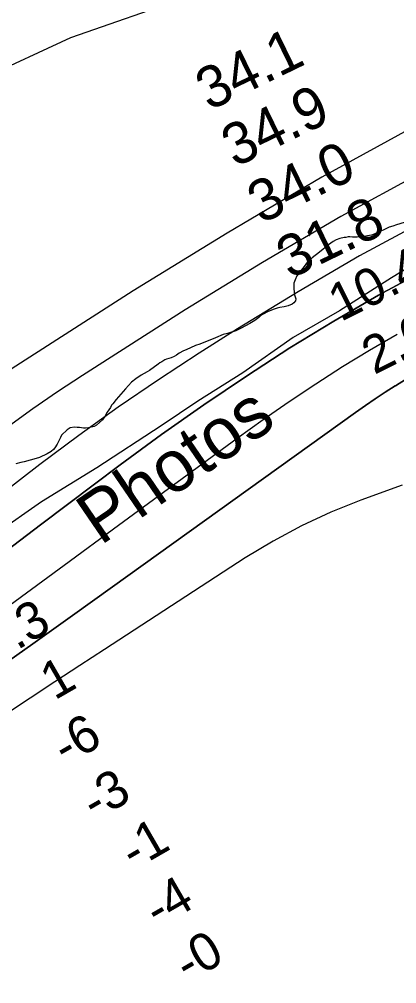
# Model space of a CAD drawing. Extents: x 3245246 to 3283090, y 806824 to 832173.
# Drawn here: x 3256500 to 3257105, y 819772 to 821322 of the extents above; entities that cross this region are included whole.
import ezdxf

# ---------------------------------------------------------------- set-up
doc = ezdxf.new("R2010")
doc.units = 0
for name, color, linetype in [('V-RIVR-EDGE', 7, 'Continuous'), ('V-RIVR-IDEN', 7, 'Continuous'), ('V-RIVR-RANG', 7, 'Continuous'), ('V-SITE-VEGE', 7, 'Continuous'), ('V-TOPO-DPTH', 7, 'Continuous'), ('V-TOPO-MAJR', 7, 'Continuous'), ('V-TOPO-MINR', 7, 'Continuous'), ('V-TOPO-WATR', 7, 'Continuous'), ('V-WETL-SWMP', 7, 'Continuous')]:
    doc.layers.add(name, color=color, linetype=linetype)

msp = doc.modelspace()

# ---------------------------------------------------------------- linework, layer by layer
at = {"layer": 'V-RIVR-EDGE'}
msp.add_lwpolyline([(3257176.3, 820954.6), (3257097, 820906.1), (3257013.4, 820853.3), (3256939.4, 820810.4), (3256858.4, 820753.7), (3256786.2, 820707.8), (3256727.4, 820668.4), (3256623.8, 820600.8), (3256535.4, 820546.3), (3256461.4, 820494.7), (3256349.5, 820424.6), (3256266.3, 820363.1), (3256198, 820319.3), (3256112.2, 820266.9), (3256017.7, 820204.1), (3255904.1, 820128.4), (3255838.3, 820078.5), (3255722.1, 819998.4), (3255595.4, 819910), (3255488.3, 819840.8), (3255360.6, 819743.3)], dxfattribs=at)
at = {"layer": 'V-SITE-VEGE'}
for p, q in [((3257124.1, 820997.1), (3257104.9, 820991.6)), ((3257079.8, 820981.1), (3257069.4, 820976.4)), ((3257084.4, 820983.6), (3257079.8, 820981.1)), ((3257093.4, 820987.6), (3257084.4, 820983.6)), ((3257099.1, 820989.3), (3257093.4, 820987.6)), ((3257104.9, 820991.6), (3257099.1, 820989.3)), ((3257008.1, 820967.5), (3257003.5, 820964.6)), ((3257013.9, 820969.2), (3257008.1, 820967.5)), ((3257020.8, 820971), (3257013.9, 820969.2)), ((3257023.9, 820971.2), (3257020.8, 820971)), ((3257027.2, 820971.9), (3257023.9, 820971.2)), ((3257030.2, 820972.1), (3257027.2, 820971.9)), ((3257034.5, 820971.5), (3257030.2, 820972.1)), ((3257042.1, 820971.8), (3257034.5, 820971.5)), ((3257049.3, 820972.3), (3257042.1, 820971.8)), ((3257064.9, 820974.7), (3257049.3, 820972.3)), ((3257069.4, 820976.4), (3257064.9, 820974.7)), ((3256995.9, 820959.2), (3256981.5, 820947.6)), ((3257003.5, 820964.6), (3256995.9, 820959.2)), ((3256969.7, 820938.6), (3256960.8, 820929.7)), ((3256981.5, 820947.6), (3256969.7, 820938.6)), ((3256956.9, 820924.5), (3256950.3, 820916.6)), ((3256960.8, 820929.7), (3256956.9, 820924.5)), ((3256942.4, 820903.2), (3256940.4, 820897.9)), ((3256945.2, 820909.6), (3256942.4, 820903.2)), ((3256950.3, 820916.6), (3256945.2, 820909.6)), ((3256940.4, 820897.9), (3256940.3, 820894)), ((3256940.3, 820894), (3256940.3, 820888.9)), ((3256940.3, 820888.9), (3256940.6, 820883.1)), ((3256940.6, 820883.1), (3256941.1, 820878.8)), ((3256941.1, 820878.8), (3256943.6, 820872.3)), ((3256943.6, 820872.3), (3256942.8, 820869.2)), ((3256913.4, 820857.2), (3256908.5, 820855.9)), ((3256917.5, 820858.5), (3256913.4, 820857.2)), ((3256924.9, 820859.6), (3256917.5, 820858.5)), ((3256931.2, 820861.1), (3256924.9, 820859.6)), ((3256937.3, 820864), (3256931.2, 820861.1)), ((3256940.4, 820865.9), (3256937.3, 820864)), ((3256942.8, 820869.2), (3256940.4, 820865.9)), ((3256884, 820842.3), (3256877.7, 820837.7)), ((3256887.5, 820845.8), (3256884, 820842.3)), ((3256891, 820847.9), (3256887.5, 820845.8)), ((3256899.1, 820852.3), (3256891, 820847.9)), ((3256908.5, 820855.9), (3256899.1, 820852.3)), ((3256869.4, 820832.7), (3256855.7, 820825.2)), ((3256877.7, 820837.7), (3256869.4, 820832.7)), ((3256814.3, 820809.9), (3256797.5, 820802.8)), ((3256826.7, 820815), (3256814.3, 820809.9)), ((3256833.5, 820816.9), (3256826.7, 820815)), ((3256837, 820817.6), (3256833.5, 820816.9)), ((3256847.4, 820821.2), (3256837, 820817.6)), ((3256855.7, 820825.2), (3256847.4, 820821.2)), ((3256782.6, 820797.3), (3256767.5, 820790.3)), ((3256789.4, 820799.8), (3256782.6, 820797.3)), ((3256793.3, 820801.1), (3256789.4, 820799.8)), ((3256797.5, 820802.8), (3256793.3, 820801.1)), ((3256748.2, 820779.7), (3256743.5, 820777.8)), ((3256751.9, 820781.7), (3256748.2, 820779.7)), ((3256756.3, 820784.9), (3256751.9, 820781.7)), ((3256763.3, 820789.1), (3256756.3, 820784.9)), ((3256767.5, 820790.3), (3256763.3, 820789.1)), ((3256722.3, 820767.3), (3256708.4, 820757.3)), ((3256724.9, 820769.8), (3256722.3, 820767.3)), ((3256728.2, 820771.2), (3256724.9, 820769.8)), ((3256733.1, 820774.4), (3256728.2, 820771.2)), ((3256736.1, 820775.6), (3256733.1, 820774.4)), ((3256743.5, 820777.8), (3256736.1, 820775.6)), ((3256695, 820749.5), (3256686.7, 820743.9)), ((3256704.6, 820755.2), (3256695, 820749.5)), ((3256708.4, 820757.3), (3256704.6, 820755.2)), ((3256679.7, 820738.3), (3256670, 820727.9)), ((3256686.7, 820743.9), (3256679.7, 820738.3)), ((3256670, 820727.9), (3256655.2, 820710.7)), ((3256647.8, 820701.4), (3256645.8, 820697.7)), ((3256649.8, 820703.7), (3256647.8, 820701.4)), ((3256655.2, 820710.7), (3256649.8, 820703.7)), ((3256640.9, 820690.3), (3256636.9, 820683.1)), ((3256645.8, 820697.7), (3256640.9, 820690.3)), ((3256633.1, 820677.9), (3256623.7, 820669.4)), ((3256636.9, 820683.1), (3256633.1, 820677.9)), ((3256576.2, 820661.9), (3256567.5, 820653.2)), ((3256581.5, 820665), (3256576.2, 820661.9)), ((3256588.1, 820666.1), (3256581.5, 820665)), ((3256592.6, 820665.9), (3256588.1, 820666.1)), ((3256596.3, 820665.4), (3256592.6, 820665.9)), ((3256599.4, 820665.2), (3256596.3, 820665.4)), ((3256602.4, 820664.8), (3256599.4, 820665.2)), ((3256606.1, 820664.7), (3256602.4, 820664.8)), ((3256610.6, 820665.3), (3256606.1, 820664.7)), ((3256619.8, 820667.3), (3256610.6, 820665.3)), ((3256623.7, 820669.4), (3256619.8, 820667.3)), ((3256565.5, 820649.6), (3256560.3, 820638.9)), ((3256567.5, 820653.2), (3256565.5, 820649.6)), ((3256550.8, 820627.3), (3256544.3, 820623.2)), ((3256554.4, 820630.5), (3256550.8, 820627.3)), ((3256556.5, 820632.9), (3256554.4, 820630.5)), ((3256560.3, 820638.9), (3256556.5, 820632.9)), ((3256502, 820609.4), (3256493.8, 820607)), ((3256507.5, 820610.2), (3256502, 820609.4)), ((3256526.7, 820615.6), (3256507.5, 820610.2)), ((3256531.8, 820617.5), (3256526.7, 820615.6)), ((3256544.3, 820623.2), (3256531.8, 820617.5))]:
    msp.add_line(p, q, dxfattribs=at)
at = {"layer": 'V-TOPO-DPTH'}
for points in [[(3256447.6, 820443.8), (3256533.9, 820509.4), (3256620.4, 820574.7), (3256661.3, 820605.4), (3256728.1, 820654.3), (3256795.7, 820702.2), (3256864.4, 820748.4), (3256933.8, 820793.6), (3257004.4, 820836.7), (3257076, 820878.2), (3257148.9, 820917.3)], [(3255609.1, 819769.1), (3255713, 819823.5), (3255816.2, 819879), (3255918.5, 819936.3), (3256020.1, 819994.6), (3256127.3, 820057.3), (3256194.8, 820097.9), (3256261.5, 820139.6), (3256327.2, 820182.8), (3256392.3, 820227.1), (3256456.7, 820272.4), (3256521.1, 820317.8), (3256585.2, 820363.4), (3256649.2, 820409.3), (3257039.3, 820689.7), (3257055, 820700.8), (3257070.9, 820711.6), (3257086.9, 820722.2), (3257103.1, 820732.6), (3257103.4, 820732.8), (3257119.6, 820742.6)], [(3257119.6, 820742.6), (3257103.4, 820732.8), (3257103.1, 820732.6), (3257086.9, 820722.2), (3257070.9, 820711.6), (3257055, 820700.8), (3257039.3, 820689.7), (3256649.2, 820409.3), (3256585.2, 820363.4), (3256521.1, 820317.8), (3256456.7, 820272.4), (3256392.3, 820227.1), (3256327.2, 820182.8), (3256261.5, 820139.6), (3256194.8, 820097.9), (3256127.3, 820057.3), (3256020.1, 819994.6), (3255918.5, 819936.3), (3255816.2, 819879), (3255713, 819823.5), (3255609.1, 819769.1)]]:
    msp.add_lwpolyline(points, dxfattribs=at)
at = {"layer": 'V-TOPO-MAJR'}
msp.add_lwpolyline([(3257140.5, 821153.3), (3256985.4, 821068.1), (3256833, 820978.2), (3256682.4, 820885.1), (3256414.2, 820713.5), (3256399.2, 820703.6), (3256384.4, 820693.3), (3256369.9, 820682.6), (3256355.7, 820671.5), (3256341.8, 820660.1), (3256328, 820648.6), (3256314.4, 820636.8), (3256300.9, 820624.8), (3255694.1, 820075.4), (3254904.4, 819677.2)], dxfattribs=at)
at = {"layer": 'V-TOPO-MINR'}
for points in [[(3257143.6, 821074.5), (3257015.6, 821004.7), (3256890, 820931), (3256765.8, 820854.6), (3256600.9, 820749.4), (3256560.8, 820722.9), (3256521.2, 820695.8), (3256482.4, 820667.4)], [(3257146.4, 820995.8), (3257045.8, 820941.4), (3256947.1, 820883.8), (3256849.6, 820824.1), (3256788.5, 820785.2), (3256723.1, 820742.4), (3256658.5, 820698.4), (3256595.1, 820652.8), (3256532.4, 820606), (3256470.6, 820558.1)], [(3257148.9, 820917.3), (3257076, 820878.2), (3257004.4, 820836.7), (3256933.8, 820793.6), (3256864.4, 820748.4), (3256795.7, 820702.2), (3256728.1, 820654.3), (3256661.3, 820605.4), (3256620.4, 820574.7), (3256533.9, 820509.4), (3256447.6, 820443.8)], [(3257106.1, 820815.1), (3257061.9, 820789.6), (3257018.2, 820763.1), (3256975.3, 820735.3), (3256932.8, 820707), (3256890.9, 820677.8), (3256849.5, 820648), (3256658.9, 820508), (3256571.8, 820444), (3256484.8, 820380), (3256397.8, 820315.8), (3256310.9, 820251.7), (3256298.7, 820242.6), (3256217.1, 820184.1), (3256134.5, 820127.2), (3256050.3, 820072.6), (3255965.1, 820019.6), (3255953.7, 820012.8), (3255872.9, 819965.3), (3255791.4, 819918.9), (3255709, 819874.3), (3255625.9, 819830.8), (3255202.3, 819614.8)], [(3257114, 820573), (3257047.6, 820548.7), (3256999.5, 820529.3), (3256952.3, 820507.7), (3256906.8, 820482.9), (3256862.3, 820456), (3256636.5, 820308.8), (3256596.6, 820282.8), (3256556.8, 820256.7), (3256517.1, 820230.4), (3256477.4, 820204.1), (3256437.5, 820178.2), (3256397.3, 820152.7), (3256356.6, 820127.9), (3256315.7, 820103.6), (3255897.3, 819860.9), (3255871.5, 819846.1), (3255845.6, 819831.3), (3255819.7, 819816.6), (3255793.8, 819802), (3255767.9, 819787.3), (3255742.1, 819772.4), (3255716.5, 819757.3)]]:
    msp.add_lwpolyline(points, dxfattribs=at)
at = {"layer": 'V-TOPO-WATR'}
msp.add_lwpolyline([(3257119.6, 820742.6), (3257103.4, 820732.8), (3257103.1, 820732.6), (3257086.9, 820722.2), (3257070.9, 820711.6), (3257055, 820700.8), (3257039.3, 820689.7), (3256649.2, 820409.3), (3256585.2, 820363.4), (3256521.1, 820317.8), (3256456.7, 820272.4), (3256392.3, 820227.1), (3256327.2, 820182.8), (3256261.5, 820139.6), (3256194.8, 820097.9), (3256127.3, 820057.3), (3256020.1, 819994.6), (3255918.5, 819936.3), (3255816.2, 819879), (3255713, 819823.5), (3255609.1, 819769.1)], dxfattribs=at)
at = {"layer": 'V-WETL-SWMP'}
msp.add_lwpolyline([(3256769.4, 821358), (3256581.6, 821292.2), (3256440.7, 821226.5), (3256328, 821141.9), (3256224.7, 821066.7), (3256093.2, 821019.7), (3255980.6, 821029.1), (3255971.2, 821066.7), (3256215.3, 821254.7), (3256393.8, 821339.2)], dxfattribs=at)

# ---------------------------------------------------------------- texts
at = {"layer": 'V-RIVR-IDEN'}
msp.add_text('Photos', height=83, rotation=34.3162, dxfattribs=at).set_placement((3256629.7, 820475))
at = {"layer": 'V-RIVR-RANG'}
for s, height, rotation, p in [('34.1', 67, 25.9283, (3256804.3, 821174.1)), ('34.9', 67, 25.9283, (3256845.8, 821083.1)), ('34.0', 67, 25.9283, (3256887.4, 820992.2)), ('31.8', 67, 25.9283, (3256934, 820903.6)), ('10.4', 60, 26.5353, (3257015.4, 820835)), ('2.0', 60, 26.5353, (3257069.1, 820750)), ('0.3', 60, 30.0047, (3256457.4, 820284.9)), ('1', 60, 30.0047, (3256556.3, 820226.5)), ('-6', 60, 30.0047, (3256574.2, 820121.3)), ('-3', 60, 30.0047, (3256620.8, 820032.8)), ('-1', 60, 30.0047, (3256683.3, 819953.4)), ('-4', 60, 30.0047, (3256721.8, 819860.2)), ('-0', 60, 30.0047, (3256770.1, 819772.6))]:
    msp.add_text(s, height=height, rotation=rotation, dxfattribs=at).set_placement(p)

doc.saveas('drawing.dxf')
